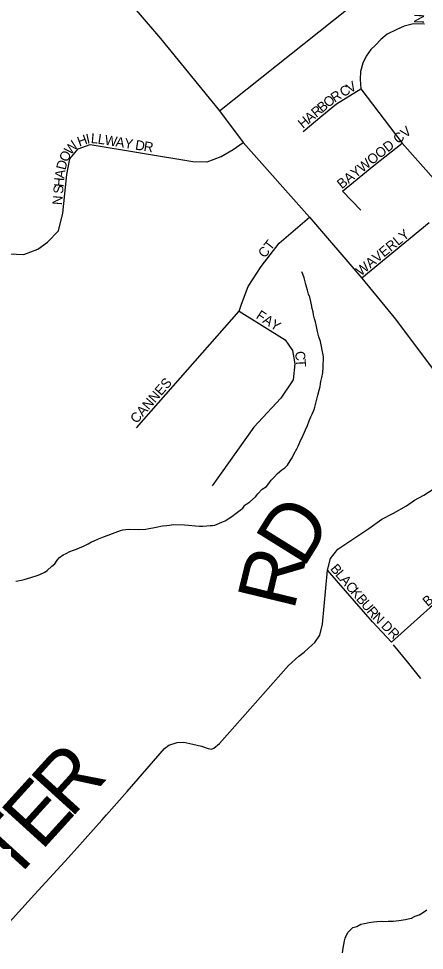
# Model space of a CAD drawing. Extents: x 1310247 to 1664935, y 235267 to 584339.
# Drawn here: x 1470967 to 1473039, y 446973 to 451728 of the extents above; entities that cross this region are included whole.
import ezdxf

# ---------------------------------------------------------------- set-up
doc = ezdxf.new("R2010")
doc.units = 0
for name, color, linetype in [('GM_X_County_Road', 7, 'Continuous'), ('GM_X_Minor_River', 7, 'Continuous'), ('GM_X_Township_Road', 7, 'Continuous'), ('GM_X_Township_Road_Text', 7, 'Continuous'), ('GM_X_Township_Subdivision', 7, 'Continuous'), ('GM_X_Township_Subdivision_Text', 7, 'Continuous')]:
    doc.layers.add(name, color=color, linetype=linetype)

msp = doc.modelspace()

# ---------------------------------------------------------------- linework, layer by layer
at = {"layer": 'GM_X_County_Road'}
msp.add_lwpolyline([(1471444.1, 451916.4), (1471691.5, 451625.9), (1471992.6, 451256.7), (1472114.1, 451095.9), (1472452.6, 450714.9), (1472720.6, 450402.8), (1472891.6, 450194.7), (1473160.4, 449834.9)], dxfattribs=at)
at = {"layer": 'GM_X_Minor_River'}
for points in [[(1472523, 449949.8), (1472524.3, 449999.9), (1472522.6, 450011.9), (1472517.2, 450036.1), (1472513.7, 450054.2), (1472508.3, 450080.4), (1472500.9, 450104.6), (1472493.5, 450130.9), (1472488.2, 450157), (1472482.8, 450181.2), (1472479.1, 450195.3), (1472473.6, 450215.5), (1472472, 450231.6), (1472466.4, 450247.8), (1472462.9, 450267.9), (1472459.3, 450284), (1472453.9, 450306.2), (1472448.3, 450322.3), (1472442.8, 450342.5), (1472437.2, 450358.7), (1472433.5, 450370.8), (1472426.3, 450405), (1472418.8, 450423.3), (1472413.1, 450435.4)], [(1470953.1, 448857.2), (1470981.3, 448862.4), (1470995.4, 448866.1), (1471029.7, 448875.2), (1471062.1, 448886.4), (1471076.3, 448892), (1471100.6, 448903.4), (1471112.9, 448911.1), (1471137.5, 448934.5), (1471151.8, 448946.1), (1471164.3, 448963.8), (1471176.7, 448977.5), (1471195.1, 448991), (1471209.3, 448998.7), (1471229.6, 449008.2), (1471247.9, 449015.7), (1471262.1, 449021.3), (1471282.3, 449028.8), (1471294.5, 449034.5), (1471308.7, 449040.2), (1471322.9, 449047.8), (1471339.2, 449057.4), (1471353.4, 449063), (1471375.7, 449072.5), (1471400, 449083.8), (1471424.3, 449091.2), (1471446.6, 449100.6), (1471487.1, 449115.6), (1471499.2, 449119.3), (1471515.3, 449120.9), (1471533.4, 449122.4), (1471579.4, 449121.2), (1471617.6, 449122.2), (1471631.7, 449125.8), (1471651.9, 449129.3), (1471670, 449132.9), (1471702.3, 449140), (1471724.4, 449141.5), (1471760.6, 449146.5), (1471814.7, 449145.1), (1471834.7, 449142.6), (1471870.7, 449139.6), (1471890.7, 449137.1), (1471908.8, 449138.6), (1471928.9, 449140.1), (1471945, 449141.7), (1471957, 449141.4), (1471969.1, 449143.1), (1472005.5, 449158.1), (1472021.8, 449165.7), (1472038.1, 449175.3), (1472056.4, 449186.8), (1472078.9, 449204.3), (1472111.6, 449229.5), (1472122.1, 449245.2), (1472148.6, 449262.5), (1472177.3, 449287.8), (1472189.7, 449303.5), (1472210.4, 449327), (1472232.8, 449340.5), (1472245.2, 449356.2), (1472257.7, 449371.9), (1472272.1, 449387.5), (1472288.6, 449407.1), (1472311.1, 449424.6), (1472327.5, 449436.1), (1472339.9, 449449.8), (1472354.4, 449471.5), (1472364.9, 449487.2), (1472373.3, 449505), (1472388.1, 449532.7), (1472394.4, 449546.6), (1472400.8, 449558.4), (1472407.2, 449574.3), (1472415.6, 449590.1), (1472432.7, 449629.7), (1472443.2, 449651.5), (1472451.9, 449675.3), (1472460.4, 449695.1), (1472466.8, 449708.9), (1472471.1, 449720.8), (1472477.4, 449732.7), (1472479.7, 449744.6), (1472486.4, 449772.5), (1472495.3, 449806.3), (1472502, 449832.2), (1472506.5, 449850.1), (1472508.8, 449864.1), (1472511.1, 449876), (1472515.7, 449895.9), (1472520.3, 449919.8), (1472523, 449949.8)], [(1472621.5, 446960.7), (1472624.1, 446984.6), (1472631.1, 447022.5), (1472635.4, 447036.4), (1472639.7, 447048.3), (1472650.2, 447066.1), (1472674.9, 447089.5), (1472695.1, 447095), (1472715.4, 447106.5), (1472733.6, 447110), (1472757.8, 447115.4), (1472779.9, 447118.8), (1472796, 447120.4), (1472820.1, 447121.7), (1472832.1, 447121.4), (1472854.2, 447122.8), (1472882.3, 447122.1), (1472908.4, 447125.4), (1472942.6, 447130.5), (1472956.8, 447134.2), (1472972.9, 447137.8), (1472993.2, 447147.2), (1473013.5, 447154.7), (1473029.7, 447164.3), (1473052.2, 447179.8)]]:
    msp.add_lwpolyline(points, dxfattribs=at)
at = {"layer": 'GM_X_Township_Road'}
for points in [[(1471992.6, 451256.7), (1472791.1, 451893)], [(1471415.6, 447664.6), (1471521.9, 447784.2), (1471711.5, 448002.9), (1471734.3, 448020.5), (1471777.4, 448033.7), (1471811.8, 448035.7), (1471857.8, 448024.9), (1471902.1, 448014.6), (1471934.9, 448003.8), (1471952.1, 448000.2), (1471963.6, 448004.4), (1471992.5, 448029.5), (1472345, 448427.4), (1472397.7, 448473.7), (1472425.7, 448495.3), (1472449.6, 448516.9), (1472480, 448544.9), (1472505.6, 448582.5), (1472518.4, 448638.4), (1472544.8, 448912.6), (1472559.2, 448973.3), (1472596.7, 449019.7), (1472755, 449126.8), (1472822.9, 449173.2), (1472882.1, 449204.3), (1472947.6, 449241.9), (1472989.2, 449270.7), (1473036.4, 449295.5), (1473302.7, 449465.9)], [(1469933.7, 446153.2), (1470096.1, 446282.2), (1470231.7, 446384.1), (1470436.8, 446590), (1470675.7, 446849), (1470869.1, 447063.3), (1471047.7, 447258.1), (1471222.3, 447447), (1471391.9, 447638), (1471415.6, 447664.6)]]:
    msp.add_lwpolyline(points, dxfattribs=at)
at = {"layer": 'GM_X_Township_Subdivision'}
for points in [[(1473040.5, 451699.4), (1472983.4, 451700.3), (1472936.1, 451688.7), (1472898.4, 451672.3), (1472850, 451648.1), (1472817.1, 451621), (1472790, 451593), (1472766.8, 451569.8), (1472741.7, 451535.9), (1472725.3, 451501.1), (1472713.7, 451457.6), (1472710.7, 451417), (1472715.6, 451368.7), (1472926.4, 451092.1), (1473099.9, 450896.8)], [(1472419.7, 451152.1), (1472516.4, 451231.3), (1472589.9, 451293.2), (1472715.6, 451368.7)], [(1470341.6, 449974.4), (1470358.1, 450062.3), (1470365.2, 450110.3), (1470377.3, 450278.8), (1470383.1, 450392.9), (1470391, 450466.9), (1470419.9, 450536), (1470470.1, 450576.7), (1470553.3, 450586.3), (1470918.8, 450528.3), (1470994.3, 450524.4), (1471066.3, 450551.9), (1471114.4, 450587.8), (1471170.3, 450644.3), (1471193.5, 450735.3), (1471212.8, 450932.5), (1471228.3, 451011.8), (1471270.8, 451064), (1471332.7, 451085.3), (1471857.8, 450998.3), (1471928.2, 450997.3)], [(1471928.2, 450997.3), (1471929.4, 450997.3), (1472001, 451023.4), (1472062.8, 451059.2), (1472114.1, 451095.9)], [(1472714.3, 450750.3), (1472620.8, 450846.4), (1472781.3, 450978), (1472926.4, 451092.1)], [(1472106.1, 450271.2), (1472139.2, 450361), (1472206, 450462.9), (1472298.1, 450581.5), (1472452.6, 450714.9)], [(1473064.3, 450685.7), (1472720.6, 450402.8)], [(1471568.7, 449639.6), (1472092.8, 450235.3), (1472106.1, 450271.2)], [(1472092.8, 450235.3), (1472328.8, 450088.3), (1472365.5, 450034.1), (1472377.1, 449966.5), (1472369.4, 449885.2), (1472305.6, 449790.5), (1472168.2, 449643.5), (1471955.5, 449343.7)], [(1473665.2, 449209.3), (1473488, 449070.5), (1473068.6, 448722.4), (1472871.7, 448545.7)], [(1472871.7, 448545.7), (1472774.2, 448649.6), (1472544.8, 448912.6)], [(1473021.2, 448361), (1472953.2, 448445.8), (1472882.4, 448532.5)]]:
    msp.add_lwpolyline(points, dxfattribs=at)

# ---------------------------------------------------------------- texts
at = {"layer": 'GM_X_Township_Road_Text'}
for s, rotation, p in [('D', 58.1572, (1472420.8, 448918.1)), ('R', 76.3717, (1472372.5, 448701.8)), ('R', 47.7692, (1471233.6, 447642.8)), ('E', 47.7678, (1471082.8, 447476.7)), ('T', 47.7678, (1470931.9, 447310.5))]:
    msp.add_text(s, height=300, rotation=rotation, dxfattribs=at).set_placement(p)
at = {"layer": 'GM_X_Township_Subdivision_Text'}
for s, rotation, p in [('N', 87.8142, (1473036.8, 451702)), ('C', 30.3806, (1472625.3, 451325.7)), ('V', 30.389, (1472659.5, 451345.7)), ('O', 38.7895, (1472547.9, 451271.2)), ('R', 32.5587, (1472581, 451297.9)), ('R', 39.8926, (1472487.3, 451220.6)), ('B', 39.9057, (1472517.7, 451246)), ('H', 39.9091, (1472419.8, 451164.1)), ('A', 39.8923, (1472453.5, 451192.4)), ('BAYWOOD CV', 38.6591, (1472617.9, 450856.2)), ('H', 20.2464, (1471277.8, 451073.8)), ('I', 12.5098, (1471317.4, 451088.5)), ('L', 354.9936, (1471334.8, 451093)), ('L', 351.6111, (1471369.1, 451090.1)), ('W', 350.8666, (1471403.8, 451085)), ('W', 48.4502, (1471233.2, 451029.1)), ('A', 350.888, (1471460.3, 451075.9)), ('Y', 350.8683, (1471503.7, 451068.9)), ('D', 350.8683, (1471560.2, 451059.8)), ('R', 350.8672, (1471603.6, 451052.9)), ('O', 64.3929, (1471216.2, 450992.4)), ('D', 75.7994, (1471206.3, 450952.3)), ('A', 81.7092, (1471200.3, 450910.1)), ('H', 85.1637, (1471196.6, 450867)), ('S', 85.1895, (1471193.7, 450831.9)), ('N', 85.1855, (1471188.9, 450774.9)), ('WAVERLY', 39.1724, (1472714.7, 450411.8)), ('CT', 51.8386, (1472224.8, 450502.7)), ('FAY', 326.8927, (1472175.8, 450201.2)), ('C', 277.7695, (1472377.9, 450027.5)), ('T', 273.0343, (1472383.2, 449989.4)), ('CANNES', 48.6223, (1471569.6, 449658.3)), ('B', 310.5144, (1472556.2, 448919)), ('L', 310.5175, (1472582, 448888.9)), ('A', 310.5136, (1472604.9, 448862.1)), ('C', 310.5144, (1472633.4, 448828.7)), ('K', 310.5136, (1472659.2, 448798.6)), ('B', 310.5121, (1472687.8, 448765.1)), ('U', 310.5136, (1472713.5, 448735)), ('B', 40.6171, (1473056.4, 448725.3)), ('R', 310.5144, (1472742.1, 448701.6)), ('N', 315.6203, (1472771.1, 448667.9)), ('DR', 315, (1472815.3, 448624.8))]:
    msp.add_text(s, height=50, rotation=rotation, dxfattribs=at).set_placement(p)

doc.saveas('drawing.dxf')
